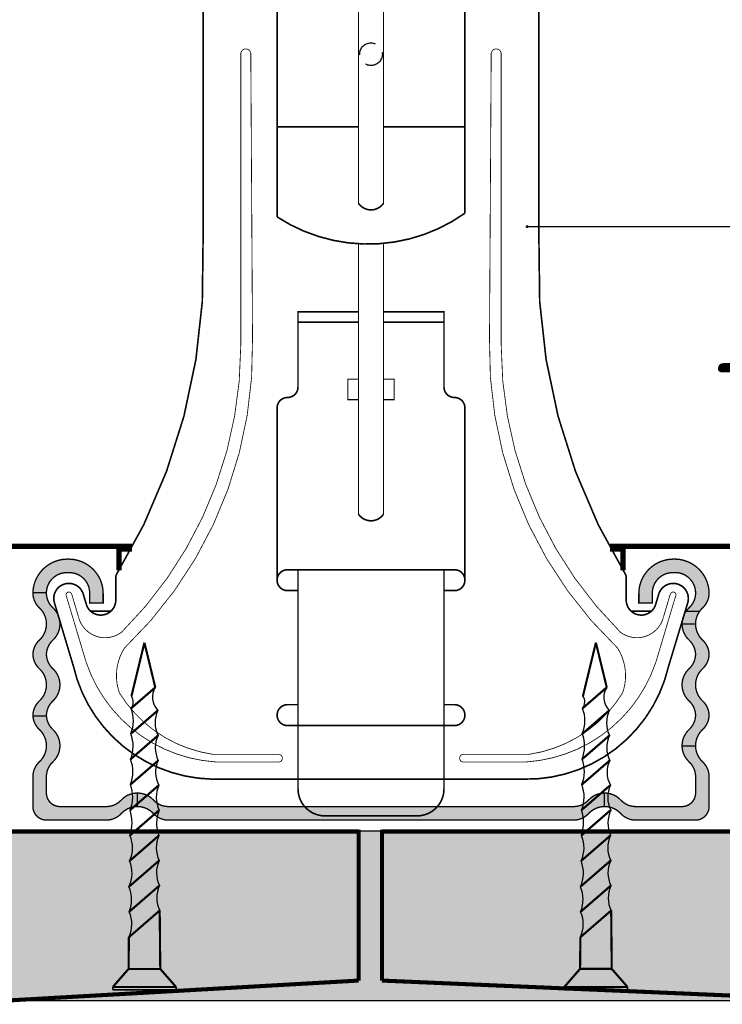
# Model space of a CAD drawing. Header units: millimetres. Extents: x -26894274 to 19789193, y -86687 to 22351.
# Tile 296 of 447: x 139930 to 140123, y -39684 to -39415. Entities that reach past the tile are written whole.
import ezdxf
from ezdxf import colors
from ezdxf.entities.mleader import LeaderData, LeaderLine
from ezdxf.math import Vec2, Vec3

# ---------------------------------------------------------------- set-up
doc = ezdxf.new("R2010")
doc.units = ezdxf.units.MM
doc.linetypes.add('DASHDOT', pattern=[25.4, 12.7, -6.35, 0, -6.35])
doc.linetypes.add('HIDDEN', pattern=[9.524999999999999, 6.35, -3.175])
doc.layers.add('dim_pot', color=183, linetype='Continuous', lineweight=9)
doc.layers.add('nadpisi_v_tablice', color=7, linetype='Continuous', lineweight=9)
doc.layers.add('dim_razv', color=7, linetype='DASHDOT', lineweight=9, true_color=0x285228)
doc.layers.add('pol', color=7, linetype='Continuous', lineweight=15, true_color=0x55666d)
doc.layers.add('TXT', color=7, linetype='Continuous')
doc.styles.add('1', font='arial.ttf')
doc.styles.add('fl_iso paper', font='isocpeur.ttf', dxfattribs={"width": 0.8, "oblique": 10})
doc.styles.add('In tre', font='isocpeur.ttf', dxfattribs={"width": 0.8, "oblique": 10})
doc.styles.add('RomanS', font='isocpeur.ttf', dxfattribs={"width": 0.8, "oblique": 10})
doc.dimstyles.new('M1', dxfattribs={"dimscale": 0.2, "dimtxt": 10, "dimasz": 4, "dimexe": 10, "dimexo": 4, "dimgap": 0.09, "dimtad": 0, "dimdec": 3, "dimrnd": 0.1, "dimdsep": 46, "dimtxsty": '1', "dimsah": 1, "dimcen": 1.5, "dimdle": 1.5, "dimclrt": 256, "dimadec": 0, "dimazin": 0, "dimtfac": 1, "dimtdec": 3, "dimtix": 1, "dimtmove": 0, "dimatfit": 2, "dimfxl": 1, "dimtvp": 1, "dimtolj": 1, "dimarcsym": 0})

# ---------------------------------------------------------------- blocks, each defined once
blk = doc.blocks.new('A$C22A82340')
at = {"const_width": 0.2}
for points in [[(0.1066895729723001, 51.35960487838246), (7.897502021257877, 51.35960487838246)], [(0.1066895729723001, 50.94357114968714), (0.1066895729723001, 51.35960487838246)], [(7.897502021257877, 50.94357114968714), (7.897502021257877, 51.35960487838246)]]:
    blk.add_lwpolyline(points, dxfattribs=at)
at = {"layer": 'TXT', "const_width": 0.264}
for points in [[(0.1066895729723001, 50.94357114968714), (7.897502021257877, 50.94357114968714)], [(2.050311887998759, 48.27578933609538), (0.1066895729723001, 50.94357114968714)], [(7.897502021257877, 50.94357114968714), (5.953879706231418, 48.27578933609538)], [(5.953879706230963, 48.27578933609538), (2.050311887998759, 48.27578933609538)], [(2.050311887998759, 48.27578933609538), (2.119663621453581, 39.64128440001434)], [(5.916244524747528, 43.59009304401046), (5.953879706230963, 48.27578933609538)], [(5.916244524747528, 43.59009304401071), (2.119663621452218, 39.6412844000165)], [(5.886041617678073, 39.82973786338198), (2.149366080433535, 35.94323655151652)], [(5.855838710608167, 36.06938268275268), (2.179068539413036, 32.24518870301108)], [(5.825635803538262, 32.30902750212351), (2.208770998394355, 28.54714085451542)], [(5.79543289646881, 28.54867232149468), (2.238473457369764, 24.84909300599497)], [(5.765229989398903, 24.7883171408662), (2.268175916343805, 21.15104515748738)], [(5.735027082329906, 21.02796196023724), (2.297878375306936, 17.45299730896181)], [(5.704824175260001, 17.26760677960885), (2.32758083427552, 13.75494946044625)], [(5.674621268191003, 13.50725159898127), (2.357283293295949, 10.05690161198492)], [(5.644418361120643, 9.74689641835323), (2.664702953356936, 6.64770631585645)], [(5.597321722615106, 7.922190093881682), (4.002095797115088, 0.0261381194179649)], [(2.664702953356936, 6.647706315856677), (4.002095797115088, 0.0358515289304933)]]:
    blk.add_lwpolyline(points, dxfattribs=at)
for points in [[(5.916244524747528, 43.59009304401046, 0.1861480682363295), (5.886041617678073, 39.82973786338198, 0.2815992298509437)], [(2.149366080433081, 35.94323655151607, 0.1892808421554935), (2.119663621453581, 39.64128440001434, 0.2864189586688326)], [(5.886041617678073, 39.82973786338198, 0.1729921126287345), (5.915744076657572, 36.13169001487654, 0.2815992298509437)], [(2.179068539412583, 32.24518870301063, 0.1892808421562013), (2.149366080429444, 35.94323655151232, 0.2864189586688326)], [(5.915744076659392, 36.13169001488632, 0.1772936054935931), (5.825635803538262, 32.30902750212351, 0.2815992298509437)], [(2.2087709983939, 28.54714085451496, 0.1892808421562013), (2.179068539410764, 32.24518870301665, 0.2864189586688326)], [(5.825635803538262, 32.30902750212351, 0.1868823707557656), (5.79543289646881, 28.54867232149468, 0.2815992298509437)], [(2.17856809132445, 24.78678567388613, 0.1703549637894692), (2.208770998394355, 28.54714085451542, 0.2864189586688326)], [(5.79543289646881, 28.54867232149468, 0.1343156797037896), (5.765229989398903, 24.7883171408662, 0.2815992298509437)], [(2.208270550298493, 21.08873782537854, 0.1895718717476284), (2.17856809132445, 24.78678567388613, 0.2864189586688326)], [(5.765229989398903, 24.7883171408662, 0.1603420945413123), (5.735027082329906, 21.02796196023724, 0.2815992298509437)], [(2.297878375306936, 17.45299730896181, 0.209667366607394), (2.208270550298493, 21.08873782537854, 0.2864189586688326)], [(5.735027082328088, 21.02796196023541, 0.1603420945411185), (5.704824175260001, 17.26760677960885, 0.2815992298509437)], [(2.32758083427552, 13.75494946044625, 0.1898611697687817), (2.297878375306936, 17.45299730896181, 0.2864189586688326)], [(5.704824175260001, 17.26760677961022, 0.1603420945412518), (5.674621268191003, 13.50725159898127, 0.2815992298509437)], [(2.357283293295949, 10.05690161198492, 0.1898611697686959), (2.327580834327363, 13.75494946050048, 0.2864189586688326)], [(5.674621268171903, 13.50725159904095, 0.1603420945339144), (5.644418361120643, 9.74689641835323, 0.2815992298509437)], [(2.664702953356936, 6.647706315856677, 0.2937903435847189), (2.357283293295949, 10.05690161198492, 0.2864189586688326)], [(5.644418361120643, 9.74689641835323, 0.2720317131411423), (5.597321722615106, 7.922190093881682, 0.2720317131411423)]]:
    blk.add_lwpolyline(points, format="xyb", dxfattribs=at)
blk = doc.blocks.new('A$C34BC7E63')
at = {"extrusion": (0, 0, -1), "xscale": 0.6, "yscale": 0.5, "zscale": -0.5, "rotation": 270}
blk.add_blockref('A$C22A82340', (-25.72980238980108, 4.802514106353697), dxfattribs=at)

msp = doc.modelspace()

# ---------------------------------------------------------------- hatches: boundary and pattern name
at = {"ltscale": 10}
for points in [[(139933.8630873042, -39630.27971504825, 0.4142135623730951), (139937.5713741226, -39633.98800186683), (139954.005413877, -39633.98800186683, 0.208712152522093), (139958.0838550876, -39632.20802419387, -0.436435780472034), (139966.9204777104, -39632.20802419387, 0.2087121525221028), (139970.998918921, -39633.98800186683), (140082.1415966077, -39633.98800186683, 0.2087121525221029), (140086.2200378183, -39632.20802419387, -0.4364357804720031), (140095.0566604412, -39632.20802419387, 0.2087121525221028), (140099.1351016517, -39633.98800186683), (140115.569141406, -39633.98800186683, 0.4142135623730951), (140119.2774282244, -39630.27971504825), (140119.2774282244, -39622.08917688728, 0.2087121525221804), (140117.4974505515, -39618.01073567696, -0.4364357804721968), (140117.4974505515, -39609.17411305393, 0.2015403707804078), (140119.2753206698, -39605.24877902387, 0.201540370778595), (140117.4974505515, -39601.32344499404, -0.4364357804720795), (140117.4974505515, -39592.48682237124, 0.2015403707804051), (140119.2753206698, -39588.56148834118, 0.2015403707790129), (140117.4974505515, -39584.63615431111, -0.2087121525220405), (140115.569141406, -39580.21784299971), (140111.8608545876, -39580.21784299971, 0.2087121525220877), (140113.7891637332, -39584.63615431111, -0.2015403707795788), (140115.5670338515, -39588.56148834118, 0.006882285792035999), (140115.569141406, -39588.40838116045), (140115.569141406, -39588.7145955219, 0.0068822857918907), (140115.5670338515, -39588.56148834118, -0.2015403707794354), (140113.7891637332, -39592.48682237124, 0.4364357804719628), (140113.7891637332, -39601.32344499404, -0.2015403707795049), (140115.5670338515, -39605.24877902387, 0.006882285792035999), (140115.569141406, -39605.09567184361), (140115.569141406, -39605.40188620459, 0.0068822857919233), (140115.5670338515, -39605.24877902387, -0.2015403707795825), (140113.7891637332, -39609.17411305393, 0.4364357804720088), (140113.7891637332, -39618.01073567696, -0.2087121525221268), (140115.569141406, -39622.08917688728), (140115.569141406, -39626.5714282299, -0.4142135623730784), (140111.8608545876, -39630.27971504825), (140099.1351016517, -39630.27971504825, -0.2087121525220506), (140095.0566604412, -39628.49973737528, 0.4364357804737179), (140086.2200378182, -39628.49973737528, -0.2087121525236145), (140082.1415966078, -39630.27971504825), (139970.998918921, -39630.27971504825, -0.2087121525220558), (139966.9204777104, -39628.49973737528, 0.4364357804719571), (139958.0838550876, -39628.49973737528, -0.2087121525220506), (139954.005413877, -39630.27971504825), (139941.279660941, -39630.27971504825, -0.4142135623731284), (139937.5713741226, -39626.5714282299), (139937.5713741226, -39622.08917688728, -0.2087121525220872), (139939.3513517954, -39618.01073567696, 0.436435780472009), (139939.3513517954, -39609.17411305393, -0.2015403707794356), (139937.5734816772, -39605.24877902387, 0.0068822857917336), (139937.5713741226, -39605.40188620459), (139937.5713741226, -39605.09567184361, 0.006882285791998), (139937.5734816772, -39605.24877902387, -0.2015403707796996), (139939.3513517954, -39601.32344499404, 0.4364357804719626), (139939.3513517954, -39592.48682237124, -0.2015403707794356), (139937.5734816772, -39588.56148834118, 0.006882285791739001), (139937.5713741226, -39588.7145955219), (139937.5713741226, -39588.40838116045, 0.0068822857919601), (139937.5734816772, -39588.56148834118, -0.2015403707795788), (139939.3513517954, -39584.63615431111, 0.4364357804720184), (139939.3513517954, -39575.79953168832, -0.2087121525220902), (139937.5713741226, -39571.72109047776), (139937.5713741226, -39571.71492947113, -0.4142135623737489), (139943.1338043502, -39566.15249924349), (139943.8620043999, -39566.15249924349, -0.4142135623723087), (139949.4244346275, -39571.71492947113), (139949.4244346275, -39574.50192922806), (139953.132721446, -39574.50192922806), (139953.132721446, -39571.90034381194, 0.4142135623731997), (139943.6765900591, -39562.4442124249), (139943.3192186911, -39562.4442124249, 0.4110747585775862), (139933.8636314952, -39571.79889634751, 0.2050654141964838), (139935.643064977, -39575.79953168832, -0.4364357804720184), (139935.643064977, -39584.63615431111, 0.2015403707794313), (139933.8651948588, -39588.56148834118, 0.2015403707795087), (139935.643064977, -39592.48682237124, -0.4364357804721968), (139935.643064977, -39601.32344499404, 0.2015403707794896), (139933.8651948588, -39605.24877902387, 0.2015403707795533), (139935.643064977, -39609.17411305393, -0.4364357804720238), (139935.643064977, -39618.01073567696, 0.2087121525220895), (139933.8630873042, -39622.08917688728)], [(139933.8647864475, -39571.72109047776), (139937.5713741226, -39571.72109047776), (139937.5713741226, -39571.71492947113, -0.4142135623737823), (139943.1338043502, -39566.15249924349), (139943.8620043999, -39566.15249924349, -0.4142135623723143), (139949.4244346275, -39571.71492947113), (139949.4244346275, -39574.50192922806), (139953.132721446, -39574.50192922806), (139953.132721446, -39571.90034381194, 0.4142135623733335), (139943.6765900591, -39562.4442124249), (139943.3192186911, -39562.4442124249, 0.4086718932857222)], [(140110.1570093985, -39562.4442124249), (140109.4639254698, -39562.4442124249, 0.4142135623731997), (140100.0077940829, -39571.90034381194), (140100.0077940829, -39574.50192922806), (140103.7160809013, -39574.50192922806), (140103.7160809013, -39571.71492947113, -0.4142135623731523), (140109.2785111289, -39566.15249924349, -0.4476900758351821), (140115.5691414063, -39571.71492947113), (140115.569141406, -39571.72109072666, -0.2087121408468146), (140113.7891637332, -39575.79953168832, 0.050141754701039), (140112.9916579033, -39576.70363630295), (140116.6999447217, -39576.70363630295, -0.0501417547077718), (140117.4974505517, -39575.79953168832, 0.2049773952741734), (140119.2768574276, -39571.80077555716, 0.4003381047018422)], [(140116.6999447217, -39576.70363630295), (140112.9916579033, -39576.70363630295, 0.1569281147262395), (140111.8608545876, -39580.21784299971), (140115.569141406, -39580.21784299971, -0.1569281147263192)]]:
    msp.add_hatch(color=256, dxfattribs=at).paths.add_polyline_path(points)
h = msp.add_hatch(color=256, dxfattribs=at)
edge = h.paths.add_edge_path()
edge.add_ellipse((139943.1338043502, -39588.40838116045), major_axis=(3.933232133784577, 3.933232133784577), ratio=0.9999999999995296, start_angle=134.9999999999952, end_angle=136.5772788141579, ccw=False)
edge.add_line((139937.5713741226, -39588.40838116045), (139937.5713741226, -39588.71459552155))
edge.add_ellipse((139943.1338043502, -39588.7145955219), major_axis=(3.933232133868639, 3.933232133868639), ratio=0.9999999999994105, start_angle=133.4227211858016, end_angle=135.0000000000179, ccw=False)
edge.add_ellipse((139943.1338043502, -39588.40838116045), major_axis=(3.933232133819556, 3.933232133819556), ratio=0.9999999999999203, start_angle=136.5772788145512, end_angle=182.156356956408)
edge.add_ellipse((139935.2536948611, -39596.90513368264), major_axis=(-4.261001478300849, 4.261001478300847), ratio=0.9999999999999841, start_angle=177.843643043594, end_angle=272.15635695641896, ccw=False)
edge.add_ellipse((139943.1338043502, -39605.40188620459), major_axis=(-3.933232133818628, 3.933232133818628), ratio=0.9999999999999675, start_angle=-2.156356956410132, end_angle=43.42272118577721)
edge.add_ellipse((139943.1338043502, -39605.09567184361), major_axis=(-3.933232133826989, 3.933232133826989), ratio=0.9999999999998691, start_angle=44.999999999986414, end_angle=46.57727881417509, ccw=False)
edge.add_line((139937.5713741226, -39605.09567184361), (139937.5713741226, -39605.40188620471))
edge.add_line((139937.5713741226, -39605.40188620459), (139933.8715223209, -39605.40188620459))
edge.add_ellipse((139939.4255175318, -39605.09567184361), major_axis=(-3.933232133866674, 3.933232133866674), ratio=0.9999999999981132, start_angle=46.5772788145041, end_angle=48.15575452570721, ccw=False)
edge.add_ellipse((139939.4255175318, -39605.40188620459), major_axis=(3.933232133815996, 3.933232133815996), ratio=0.9999999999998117, start_angle=87.84364304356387, end_angle=133.4227211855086, ccw=False)
edge.add_ellipse((139931.5454080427, -39596.90513368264), major_axis=(4.261001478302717, 4.261001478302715), ratio=0.9999999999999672, start_angle=267.8436430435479, end_angle=362.1563569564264)
edge.add_ellipse((139939.4255175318, -39588.40838116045), major_axis=(-3.933232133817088, 3.933232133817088), ratio=0.9999999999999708, start_angle=46.57727881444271, end_angle=92.1563569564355, ccw=False)
edge.add_ellipse((139939.4255175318, -39588.7145955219), major_axis=(3.933232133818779, 3.933232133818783), ratio=0.9999999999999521, start_angle=87.8436430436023, end_angle=133.4227211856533, ccw=False)
edge.add_ellipse((139931.5454080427, -39580.21784299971), major_axis=(-4.261001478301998, 4.261001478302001), ratio=0.9999999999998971, start_angle=177.8436430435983, end_angle=272.1563569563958)
edge.add_ellipse((139939.4255175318, -39571.72109047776), major_axis=(3.933232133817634, 3.933232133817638), ratio=0.9999999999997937, start_angle=135.0000000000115, end_angle=182.156356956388, ccw=False)
edge.add_line((139933.8630873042, -39571.72109047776), (139937.5713741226, -39571.72109047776))
edge.add_ellipse((139943.1338043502, -39571.72109047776), major_axis=(3.933232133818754, 3.933232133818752), ratio=0.9999999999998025, start_angle=135.0000000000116, end_angle=182.1563569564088)
edge.add_ellipse((139935.2536948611, -39580.21784299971), major_axis=(4.26100147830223, 4.26100147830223), ratio=0.9999999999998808, start_angle=267.84364304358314, end_angle=362.15635695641, ccw=False)
edge.add_ellipse((139943.1338043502, -39588.7145955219), major_axis=(-3.933232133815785, 3.933232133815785), ratio=0.999999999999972, start_angle=-2.156356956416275, end_angle=43.42272118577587)
h = msp.add_hatch(color=256, dxfattribs=at)
edge = h.paths.add_edge_path()
edge.add_ellipse((140113.7149979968, -39605.09567184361), major_axis=(-3.933232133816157, 3.933232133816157), ratio=0.9999999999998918, start_angle=177.8436430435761, end_angle=223.4227211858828, ccw=False)
edge.add_ellipse((140121.5951074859, -39613.59242436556), major_axis=(4.261001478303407, 4.261001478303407), ratio=0.9999999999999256, start_angle=87.84364304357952, end_angle=134.9999999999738)
edge.add_line((140115.569141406, -39613.59242436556), (140111.8608545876, -39613.59242436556))
edge.add_ellipse((140117.8868206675, -39613.59242436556), major_axis=(-4.26100147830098, 4.26100147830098), ratio=0.9999999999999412, start_angle=-2.1563569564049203, end_angle=45.00000000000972, ccw=False)
edge.add_ellipse((140110.0067111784, -39605.09567184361), major_axis=(3.93323213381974, 3.93323213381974), ratio=0.9999999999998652, start_angle=267.8436430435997, end_angle=313.422721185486)
edge.add_ellipse((140110.0067111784, -39605.40188620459), major_axis=(-3.933232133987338, 3.933232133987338), ratio=0.9999999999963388, start_angle=225.0000000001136, end_angle=226.5772788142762, ccw=False)
edge.add_line((140115.569141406, -39605.40188620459), (140115.569141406, -39605.09567184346))
edge.add_ellipse((140110.0067111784, -39605.09567184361), major_axis=(-3.93323213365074, 3.93323213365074), ratio=0.9999999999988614, start_angle=223.4227211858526, end_angle=225.0000000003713, ccw=False)
edge.add_ellipse((140110.0067111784, -39605.40188620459), major_axis=(-3.933232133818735, 3.933232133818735), ratio=0.9999999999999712, start_angle=226.5772788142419, end_angle=272.15635695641)
edge.add_ellipse((140117.8868206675, -39596.90513368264), major_axis=(-4.261001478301, 4.261001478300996), ratio=0.9999999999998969, start_angle=-2.1563569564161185, end_angle=92.15635695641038, ccw=False)
edge.add_ellipse((140110.0067111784, -39588.40838116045), major_axis=(3.933232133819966, 3.933232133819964), ratio=0.9999999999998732, start_angle=267.8436430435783, end_angle=313.4227211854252)
edge.add_ellipse((140110.0067111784, -39588.7145955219), major_axis=(-3.933232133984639, 3.933232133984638), ratio=0.9999999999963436, start_angle=225.0000000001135, end_angle=226.5772788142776, ccw=False)
edge.add_line((140115.569141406, -39588.7145955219), (140115.569141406, -39588.40838116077))
edge.add_ellipse((140110.0067111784, -39588.40838116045), major_axis=(-3.933232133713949, 3.933232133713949), ratio=0.9999999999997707, start_angle=223.4227211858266, end_angle=225.0000000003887, ccw=False)
edge.add_ellipse((140110.0067111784, -39588.7145955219), major_axis=(3.933232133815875, 3.933232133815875), ratio=0.9999999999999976, start_angle=316.5772788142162, end_angle=362.1563569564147)
edge.add_ellipse((140117.8868206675, -39580.21784299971), major_axis=(4.261001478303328, 4.261001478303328), ratio=0.9999999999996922, start_angle=134.9999999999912, end_angle=182.1563569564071, ccw=False)
edge.add_line((140111.8608545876, -39580.21784299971), (140115.569141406, -39580.21784299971))
edge.add_ellipse((140121.5951074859, -39580.21784299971), major_axis=(-4.261001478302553, 4.261001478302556), ratio=0.999999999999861, start_angle=45.00000000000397, end_angle=92.15635695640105)
edge.add_ellipse((140113.7149979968, -39588.7145955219), major_axis=(3.933232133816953, 3.933232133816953), ratio=0.9999999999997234, start_angle=316.57727881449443, end_angle=362.1563569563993, ccw=False)
edge.add_ellipse((140113.7149979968, -39588.40838116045), major_axis=(-3.933232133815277, 3.933232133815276), ratio=0.9999999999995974, start_angle=177.8436430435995, end_angle=223.4227211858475, ccw=False)
edge.add_ellipse((140121.5951074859, -39596.90513368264), major_axis=(4.261001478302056, 4.261001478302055), ratio=0.9999999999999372, start_angle=87.84364304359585, end_angle=182.156356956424)
edge.add_ellipse((140113.7149979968, -39605.40188620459), major_axis=(-3.933232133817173, 3.933232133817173), ratio=0.9999999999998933, start_angle=226.5772788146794, end_angle=272.1563569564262, ccw=False)
h = msp.add_hatch(color=256, dxfattribs=at)
edge = h.paths.add_edge_path()
edge.add_line((139954.005413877, -39633.98800186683), (139937.5713741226, -39633.98800186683))
edge.add_ellipse((139937.5713741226, -39630.27971504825), major_axis=(-2.622154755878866, 2.622154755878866), ratio=0.9999999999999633, start_angle=45.000000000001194, end_angle=134.9999999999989, ccw=False)
edge.add_line((139933.8630873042, -39630.27971504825), (139933.8630873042, -39622.0891768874))
edge.add_ellipse((139939.4255175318, -39622.08917688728), major_axis=(3.933232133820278, 3.933232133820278), ratio=0.999999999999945, start_angle=87.84364304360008, end_angle=134.9999999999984, ccw=False)
edge.add_ellipse((139931.5454080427, -39613.59242436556), major_axis=(-4.261001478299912, 4.261001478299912), ratio=0.9999999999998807, start_angle=177.8436430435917, end_angle=272.1563569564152)
edge.add_ellipse((139939.4255175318, -39605.09567184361), major_axis=(-3.933232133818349, 3.933232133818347), ratio=0.9999999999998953, start_angle=48.15575452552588, end_angle=92.15635695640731, ccw=False)
edge.add_line((139933.871522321, -39605.40188620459), (139937.5798091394, -39605.40188620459))
edge.add_ellipse((139943.1338043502, -39605.09567184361), major_axis=(-3.933232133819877, 3.933232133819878), ratio=0.9999999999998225, start_angle=48.15575452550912, end_angle=92.15635695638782)
edge.add_ellipse((139935.2536948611, -39613.59242436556), major_axis=(4.261001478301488, 4.261001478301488), ratio=0.9999999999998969, start_angle=267.843643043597, end_angle=362.1563569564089, ccw=False)
edge.add_ellipse((139943.1338043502, -39622.08917688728), major_axis=(3.933232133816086, 3.933232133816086), ratio=0.9999999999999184, start_angle=87.84364304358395, end_angle=134.9999999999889)
edge.add_line((139937.5713741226, -39622.08917688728), (139937.5713741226, -39626.57142822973))
edge.add_ellipse((139941.279660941, -39626.5714282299), major_axis=(-2.622154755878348, 2.622154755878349), ratio=0.9999999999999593, start_angle=44.99999999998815, end_angle=134.9999999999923)
edge.add_line((139941.279660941, -39630.27971504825), (139954.0054138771, -39630.27971504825))
edge.add_ellipse((139954.005413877, -39624.71728482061), major_axis=(-3.93323213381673, 3.93323213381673), ratio=0.9999999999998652, start_angle=135.0000000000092, end_angle=182.1563569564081)
edge.add_ellipse((139962.502166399, -39632.59739430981), major_axis=(4.261001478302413, 4.261001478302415), ratio=0.9999999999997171, start_angle=44.99999999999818, end_angle=92.15635695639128, ccw=False)
edge.add_line((139962.502166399, -39626.5714282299), (139962.502166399, -39630.27971504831))
edge.add_ellipse((139962.502166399, -39636.30568112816), major_axis=(-4.261001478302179, 4.261001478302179), ratio=0.9999999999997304, start_angle=-45.00000000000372, end_angle=2.156356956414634)
edge.add_ellipse((139954.005413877, -39628.42557163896), major_axis=(3.933232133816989, 3.933232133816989), ratio=0.9999999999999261, start_angle=225.0000000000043, end_angle=272.1563569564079, ccw=False)
h = msp.add_hatch(color=256, dxfattribs=at)
edge = h.paths.add_edge_path()
edge.add_line((140115.569141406, -39633.98800186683), (140099.1351016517, -39633.98800186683))
edge.add_ellipse((140099.1351016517, -39628.42557163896), major_axis=(-3.933232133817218, 3.933232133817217), ratio=0.9999999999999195, start_angle=87.8436430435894, end_angle=134.9999999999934, ccw=False)
edge.add_ellipse((140090.6383491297, -39636.30568112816), major_axis=(4.261001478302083, 4.26100147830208), ratio=0.9999999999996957, start_angle=357.8436430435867, end_angle=405.0000000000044)
edge.add_line((140090.6383491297, -39630.27971504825), (140090.6383491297, -39626.57142822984))
edge.add_ellipse((140090.6383491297, -39632.59739430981), major_axis=(4.261001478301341, 4.261001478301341), ratio=0.9999999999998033, start_angle=357.8436430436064, end_angle=405.00000000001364, ccw=False)
edge.add_ellipse((140099.1351016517, -39624.71728482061), major_axis=(-3.933232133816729, 3.933232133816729), ratio=0.9999999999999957, start_angle=87.84364304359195, end_angle=134.9999999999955)
edge.add_line((140099.1351016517, -39630.27971504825), (140111.8608545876, -39630.27971504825))
edge.add_ellipse((140111.8608545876, -39626.5714282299), major_axis=(2.622154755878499, 2.622154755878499), ratio=0.9999999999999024, start_angle=225.0000000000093, end_angle=315.0000000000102)
edge.add_line((140115.569141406, -39626.5714282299), (140115.569141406, -39622.08917688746))
edge.add_ellipse((140110.0067111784, -39622.08917688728), major_axis=(-3.933232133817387, 3.933232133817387), ratio=0.999999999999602, start_angle=225.0000000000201, end_angle=272.1563569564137)
edge.add_ellipse((140117.8868206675, -39613.59242436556), major_axis=(4.26100147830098, 4.26100147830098), ratio=0.9999999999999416, start_angle=134.9999999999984, end_angle=182.1563569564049, ccw=False)
edge.add_line((140111.8608545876, -39613.59242436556), (140115.569141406, -39613.59242436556))
edge.add_ellipse((140121.5951074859, -39613.59242436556), major_axis=(-4.261001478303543, 4.261001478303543), ratio=0.9999999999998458, start_angle=44.99999999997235, end_angle=92.15635695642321)
edge.add_ellipse((140113.7149979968, -39622.08917688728), major_axis=(-3.933232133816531, 3.93323213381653), ratio=0.9999999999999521, start_angle=225.0000000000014, end_angle=272.15635695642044, ccw=False)
edge.add_line((140119.2774282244, -39622.08917688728), (140119.2774282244, -39630.27971504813))
edge.add_ellipse((140115.569141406, -39630.27971504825), major_axis=(2.62215475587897, 2.622154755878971), ratio=0.9999999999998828, start_angle=225.0000000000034, end_angle=314.99999999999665, ccw=False)
h = msp.add_hatch(color=256, dxfattribs=at)
edge = h.paths.add_edge_path()
edge.add_ellipse((140082.1415966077, -39628.42557163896), major_axis=(3.933232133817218, 3.933232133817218), ratio=0.9999999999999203, start_angle=225.0000000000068, end_angle=272.15635695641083, ccw=False)
edge.add_line((140082.1415966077, -39633.98800186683), (139970.9989189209, -39633.98800186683))
edge.add_ellipse((139970.998918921, -39628.42557163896), major_axis=(-3.933232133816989, 3.933232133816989), ratio=0.9999999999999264, start_angle=87.8436430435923, end_angle=134.9999999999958, ccw=False)
edge.add_ellipse((139962.502166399, -39636.30568112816), major_axis=(4.261001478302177, 4.261001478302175), ratio=0.9999999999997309, start_angle=357.8436430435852, end_angle=405.0000000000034)
edge.add_line((139962.502166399, -39630.27971504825), (139962.502166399, -39626.57142822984))
edge.add_ellipse((139962.502166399, -39632.59739430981), major_axis=(-4.261001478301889, 4.261001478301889), ratio=0.9999999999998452, start_angle=267.8436430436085, end_angle=314.99999999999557, ccw=False)
edge.add_ellipse((139970.998918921, -39624.71728482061), major_axis=(-3.933232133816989, 3.933232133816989), ratio=0.9999999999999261, start_angle=87.84364304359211, end_angle=134.9999999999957)
edge.add_line((139970.998918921, -39630.27971504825), (140082.1415966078, -39630.27971504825))
edge.add_ellipse((140082.1415966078, -39624.71728482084), major_axis=(3.933232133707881, 3.933232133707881), ratio=0.9999999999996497, start_angle=225.0000000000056, end_angle=272.1563569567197)
edge.add_ellipse((140090.6383491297, -39632.59739430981), major_axis=(-4.261001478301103, 4.261001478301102), ratio=0.9999999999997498, start_angle=-45.00000000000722, end_angle=2.156356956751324, ccw=False)
edge.add_line((140090.6383491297, -39626.5714282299), (140090.6383491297, -39630.27971504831))
edge.add_ellipse((140090.6383491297, -39636.30568112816), major_axis=(-4.261001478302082, 4.261001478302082), ratio=0.9999999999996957, start_angle=-45.00000000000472, end_angle=2.156356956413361)
h = msp.add_hatch()
h.set_pattern_fill('SWAMP', color=256, scale=3.708286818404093, angle=-1.27e-14, style=0)
h.set_pattern_definition([(0, (145228.833128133, -49630.70590124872), (1.854143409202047, 3.211470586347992), [0.463535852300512, -3.244750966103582]), (90, (145229.0648960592, -49630.70590124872), (-1.854143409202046, 3.211470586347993), [0.231767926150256, -6.191173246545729]), (90, (145229.1228380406, -49630.70590124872), (-1.854143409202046, 3.211470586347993), [0.185414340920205, -6.237526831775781]), (90, (145229.0069540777, -49630.70590124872), (-1.854143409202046, 3.211470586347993), [0.185414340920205, -6.237526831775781]), (59.99999999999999, (145229.1807800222, -49630.70590124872), (-1.854143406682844, 3.211470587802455), [0.148331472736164, -3.55995534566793]), (119.9999999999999, (145228.9490120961, -49630.70590124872), (-3.708286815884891, 1.454463e-09), [0.1483314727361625, -3.559955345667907])])
h.paths.add_polyline_path([(140029.5557133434, -39636.96644451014), (140023.19948392, -39636.97590884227), (140023.19948392, -39677.98508552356), (139926.5860804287, -39683.47335001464), (140157.285592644, -39683.47335001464), (140029.5557133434, -39677.98508552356)])

# ---------------------------------------------------------------- linework, layer by layer
for p, q in [((139937.5713741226, -39571.72109047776), (139933.8630873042, -39571.72109047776)), ((140112.9916579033, -39576.70363630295), (140116.6999447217, -39576.70363630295)), ((140111.8608545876, -39580.21784299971), (140115.569141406, -39580.21784299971)), ((139933.8630873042, -39605.40188620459), (139937.5713741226, -39605.40188620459)), ((140111.8608545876, -39613.59242436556), (140115.569141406, -39613.59242436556)), ((139962.502166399, -39630.27971504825), (139962.502166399, -39626.5714282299)), ((140090.6383491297, -39630.27971504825), (140090.6383491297, -39626.5714282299)), ((139776.3731720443, -39683.47335001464), (140157.285592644, -39683.47335001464))]:
    msp.add_line(p, q, dxfattribs=at)
for points, const_width in [([(140052.3202109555, -39467.60639750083), (140052.3202109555, -39296.84301815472, 0.2893822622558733), (140000.8203045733, -39296.84301815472), (140000.8203045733, -39468.61768896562, 0.3084552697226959)], 0.4449944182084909), ([(139942.930790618, -39572.22161181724), (139948.4551970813, -39590.67161523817, 0.3042865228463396), (139983.8942200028, -39618.03887210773), (140001.5312907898, -39618.03887210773, 0.9574442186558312), (140000.9219714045, -39615.96803444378), (139983.2849006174, -39615.96803444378, -0.2224982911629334), (139957.5904287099, -39599.13451549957, -0.2307661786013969), (139958.9583611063, -39586.83441117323, 0.2109164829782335), (139994.0828591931, -39502.15618567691), (139993.6099276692, -39423.77916991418, 0.8868872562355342), (139990.8642412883, -39423.77916991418), (139990.8642412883, -39503.94675219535, -0.1997021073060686), (139958.2013449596, -39582.46437530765, -0.5469895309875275), (139946.321725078, -39578.09422831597), (139944.5369360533, -39572.13352216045, 0.8854284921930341)], 0.222497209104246), ([(140110.2097249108, -39572.22161181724), (140104.6853184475, -39590.67161523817, -0.3042865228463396), (140069.2462955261, -39618.03887210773), (140051.6092247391, -39618.03887210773, -0.9574442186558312), (140052.2185441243, -39615.96803444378), (140069.8556149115, -39615.96803444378, 0.2224982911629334), (140095.5500868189, -39599.13451549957, 0.2307661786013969), (140094.1821544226, -39586.83441117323, -0.2109164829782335), (140059.0576563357, -39502.15618567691), (140059.5305878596, -39423.77916991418, -0.8868872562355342), (140062.2762742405, -39423.77916991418), (140062.2762742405, -39503.94675219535, 0.1997021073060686), (140094.9391705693, -39582.46437530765, 0.5469895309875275), (140106.8187904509, -39578.09422831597), (140108.6035794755, -39572.13352216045, -0.8854284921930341)], 0.222497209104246)]:
    msp.add_lwpolyline(points, format="xyb", close=True, dxfattribs=dict(at, const_width=const_width))
for points, const_width in [([(140023.1285893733, -39300.58030507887), (140023.1285893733, -39464.88040204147)], 0.296662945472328), ([(140030.0119261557, -39464.88040204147), (140030.0119261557, -39300.58030507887)], 0.296662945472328), ([(140000.8203045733, -39443.93486294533), (140023.1285893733, -39443.93486294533)], 0.4449944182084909), ([(140030.0119261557, -39443.93486294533), (140052.3202109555, -39443.93486294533)], 0.4449944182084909), ([(140023.1285893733, -39475.98377028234), (140023.1285893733, -39550.11627561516)], 0.296662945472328), ([(140030.0119261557, -39550.11627561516), (140030.0119261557, -39475.87177888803)], 0.296662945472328), ([(140006.5545411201, -39497.50710035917), (140023.1285893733, -39497.50710035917)], 0.4449944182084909), ([(140030.0119261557, -39497.50710035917), (140046.5859744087, -39497.50710035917)], 0.4449944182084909), ([(140023.1285893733, -39518.7515209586), (140020.2144478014, -39518.7515209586), (140020.2144478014, -39513.10882123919), (140023.1285893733, -39513.10882123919)], 0.355995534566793), ([(140030.0119261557, -39518.7515209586), (140032.9260677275, -39518.7515209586), (140032.9260677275, -39513.10882123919), (140030.0119261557, -39513.10882123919)], 0.355995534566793), ([(139957.4816210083, -39558.91625177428), (139794.7995809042, -39558.91625177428)], 1.483314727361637), ([(139926.5860804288, -39559.29555881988), (139957.4816210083, -39559.29555881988)], 0.370828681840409), ([(139961.0350068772, -39559.29555881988), (139957.4816210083, -39559.29555881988)], 2.224972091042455), ([(139957.4816210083, -39558.91625177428), (139957.4816210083, -39565.5354381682)], 1.483314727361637), ([(140095.6588945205, -39559.29555881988), (140092.1055086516, -39559.29555881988)], 2.224972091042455), ([(140095.6588945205, -39558.91625177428), (140095.6588945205, -39565.5354381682)], 1.483314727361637), ([(140095.6588945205, -39558.91625177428), (140258.3409346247, -39558.91625177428)], 1.483314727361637), ([(139955.2489366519, -39576.70363630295), (139949.6778774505, -39576.70363630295)], 0.4449944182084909), ([(140103.4626380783, -39576.70363630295), (140097.891578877, -39576.70363630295)], 0.4449944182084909), ([(140023.19948392, -39637.11976478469), (139776.3731720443, -39637.11976478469)], 1.112486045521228), ([(140023.19948392, -39677.98508552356), (140023.19948392, -39636.59835001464)], 1.112486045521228), ([(140029.5557133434, -39677.98508552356), (140029.5557133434, -39636.59835001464)], 1.112486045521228), ([(140029.5557133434, -39637.11976478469), (140276.7673434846, -39637.11976478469)], 1.112486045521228), ([(139926.5860804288, -39683.47335001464), (140023.19948392, -39677.98508552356)], 1.112486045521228), ([(140157.285592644, -39683.47335001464), (140029.5557133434, -39677.98508552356)], 1.112486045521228)]:
    msp.add_lwpolyline(points, dxfattribs=dict(at, const_width=const_width))
for points, const_width in [([(140030.0119261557, -39321.525844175), (140052.3202109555, -39321.525844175, -0.1946492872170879), (140072.6266337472, -39365.65674223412), (140072.6266337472, -39475.93873609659, 0.1477482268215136), (140096.5486506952, -39567.0031122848), (140096.5486506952, -39573.65650839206, 0.8797716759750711), (140104.6715568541, -39574.69984238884), (140105.4477110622, -39572.10770006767, -1.011776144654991), (140113.3992939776, -39574.47575052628), (140108.147586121, -39591.8715960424, -0.3557876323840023), (140068.2629282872, -39622.76349896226), (139982.9108527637, -39622.76349896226, -0.3419757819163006), (139944.9929294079, -39591.8715960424), (139939.7412215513, -39574.33233122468, -0.9999998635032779), (139947.6928044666, -39572.10770006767), (139948.4689586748, -39574.69984238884, 0.8797716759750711), (139956.5918648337, -39573.65650839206), (139956.5918648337, -39567.0031122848, 0.1477482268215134), (139980.5138817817, -39475.93873609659), (139980.5138817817, -39365.65674223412, -0.1946492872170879), (140000.8203045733, -39321.525844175), (140023.1285893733, -39321.525844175)], 0.4449944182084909), ([(140030.0119261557, -39464.88040204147, -0.5263662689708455), (140023.1285893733, -39464.88040204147, -0.5263662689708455)], 0.4449944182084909), ([(140023.1285893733, -39494.64155635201), (140006.5545411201, -39494.64155635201), (140006.5545411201, -39515.25760271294, -0.4142135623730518), (140003.6874228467, -39518.12472098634, 0.4142135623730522), (140000.8203045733, -39520.99183925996), (140000.8203045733, -39568.21495363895)], 0.4449944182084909), ([(140052.3202109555, -39568.21495363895), (140052.3202109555, -39520.99183925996, 0.4142135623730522), (140049.4530926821, -39518.12472098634, -0.4142135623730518), (140046.5859744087, -39515.25760271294), (140046.5859744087, -39494.64155635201), (140030.0119261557, -39494.64155635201)], 0.4449944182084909), ([(140030.0119261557, -39550.11627561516, -0.5263662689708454), (140023.1285893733, -39550.11627561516)], 0.4449944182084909), ([(140119.2774282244, -39588.7145955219), (140119.2774282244, -39588.40838116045), (140119.2774282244, -39588.7145955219, 0.2087121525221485), (140117.4974505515, -39584.63615431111, -0.4364357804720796), (140117.4974505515, -39575.79953168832, 0.2087121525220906), (140119.2774282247, -39571.72109047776), (140119.2774282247, -39571.90034381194, 0.4248387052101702), (140109.4639254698, -39562.4442124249), (140109.4639254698, -39562.4442124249, 0.4142135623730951), (140100.0077940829, -39571.90034381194), (140100.0077940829, -39574.50192922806), (140103.7160809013, -39574.50192922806), (140103.7160809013, -39571.71492947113, -0.4142135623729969), (140109.2785111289, -39566.15249924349), (140109.2785111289, -39566.15249924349, -0.4476900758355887), (140115.5691414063, -39571.71492947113), (140115.569141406, -39571.72109047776, -0.2087121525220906), (140113.7891637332, -39575.79953168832, 0.4364357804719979), (140113.7891637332, -39584.63615431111, -0.2087121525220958), (140115.569141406, -39588.7145955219), (140115.569141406, -39588.40838116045, -0.2087121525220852), (140113.7891637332, -39592.48682237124, 0.4364357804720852), (140113.7891637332, -39601.32344499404, -0.208712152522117), (140115.569141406, -39605.40188620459), (140115.569141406, -39605.09567184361, -0.2087121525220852), (140113.7891637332, -39609.17411305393, 0.4364357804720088), (140113.7891637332, -39618.01073567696, -0.2087121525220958), (140115.569141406, -39622.08917688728), (140115.569141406, -39626.5714282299, -0.4142135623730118), (140111.8608545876, -39630.27971504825), (140099.1351016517, -39630.27971504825, -0.2087121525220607), (140095.0566604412, -39628.49973737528, 0.4364357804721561), (140086.2200378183, -39628.49973737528, -0.2087121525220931), (140082.1415966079, -39630.27971504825), (139970.998918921, -39630.27971504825, -0.2087121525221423), (139966.9204777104, -39628.49973737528, 0.4364357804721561), (139958.0838550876, -39628.49973737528, -0.2087121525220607), (139954.005413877, -39630.27971504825), (139941.279660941, -39630.27971504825, -0.4142135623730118), (139937.5713741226, -39626.5714282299), (139937.5713741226, -39622.08917688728, -0.2087121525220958), (139939.3513517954, -39618.01073567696, 0.436435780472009), (139939.3513517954, -39609.17411305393, -0.2087121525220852), (139937.5713741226, -39605.09567184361), (139937.5713741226, -39605.40188620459, -0.2087121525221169), (139939.3513517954, -39601.32344499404, 0.436435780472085), (139939.3513517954, -39592.48682237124, -0.2087121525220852), (139937.5713741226, -39588.40838116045), (139937.5713741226, -39588.7145955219, -0.2087121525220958), (139939.3513517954, -39584.63615431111, 0.4364357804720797), (139939.3513517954, -39575.79953168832, -0.2087121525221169), (139937.5713741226, -39571.72109047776), (139937.5713741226, -39571.71492947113, -0.4142135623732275), (139943.1338043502, -39566.15249924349), (139943.8620043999, -39566.15249924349, -0.4142135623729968), (139949.4244346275, -39571.71492947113), (139949.4244346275, -39574.50192922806), (139953.132721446, -39574.50192922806), (139953.132721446, -39571.90034381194, 0.4142135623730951), (139943.6765900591, -39562.4442124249), (139943.3192186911, -39562.4442124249, 0.4142135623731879), (139933.8630873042, -39571.90034381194), (139933.8630873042, -39571.72109047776, 0.2087121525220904), (139935.643064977, -39575.79953168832, -0.4364357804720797), (139935.643064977, -39584.63615431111, 0.2087121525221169), (139933.8630873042, -39588.7145955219), (139933.8630873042, -39588.40838116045, 0.2087121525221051), (139935.643064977, -39592.48682237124, -0.4364357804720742), (139935.643064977, -39601.32344499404, 0.2087121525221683), (139933.8630873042, -39605.40188620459), (139933.8630873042, -39605.09567184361, 0.2087121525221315), (139935.643064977, -39609.17411305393, -0.436435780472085), (139935.643064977, -39618.01073567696, 0.2087121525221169), (139933.8630873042, -39622.08917688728), (139933.8630873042, -39630.27971504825, 0.4142135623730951), (139937.5713741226, -39633.98800186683), (139954.005413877, -39633.98800186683, 0.2087121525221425), (139958.0838550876, -39632.20802419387, -0.4364357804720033), (139966.9204777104, -39632.20802419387, 0.2087121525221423), (139970.998918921, -39633.98800186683), (140082.1415966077, -39633.98800186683, 0.2087121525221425), (140086.2200378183, -39632.20802419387, -0.4364357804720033), (140095.0566604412, -39632.20802419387, 0.2087121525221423), (140099.1351016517, -39633.98800186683), (140115.569141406, -39633.98800186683, 0.4142135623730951), (140119.2774282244, -39630.27971504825), (140119.2774282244, -39622.08917688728, 0.208712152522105), (140117.4974505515, -39618.01073567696, -0.4364357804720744), (140117.4974505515, -39609.17411305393, 0.2087121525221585), (140119.2774282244, -39605.09567184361), (140119.2774282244, -39605.40188620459, 0.208712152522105), (140117.4974505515, -39601.32344499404, -0.4364357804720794), (140117.4974505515, -39592.48682237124, 0.2087121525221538), (140119.2774282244, -39588.40838116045)], 0.370828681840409), ([(140046.5859744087, -39571.08207191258), (140049.4530926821, -39571.08207191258, 1), (140049.4530926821, -39565.34783536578), (140003.6874228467, -39565.34783536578, 0.9999999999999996), (140003.6874228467, -39571.08207191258), (140006.5545411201, -39571.08207191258)], 0.4449944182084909), ([(140006.5545411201, -39565.34783536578), (140006.5545411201, -39625.42659679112, 0.4142135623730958), (140013.9711147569, -39632.84317042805), (140039.1694007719, -39632.84317042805, 0.4142135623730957), (140046.5859744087, -39625.42659679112), (140046.5859744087, -39565.34783536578)], 0.4449944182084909), ([(140006.5545411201, -39602.34165095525), (140003.6874228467, -39602.34165095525, 0.9999999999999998), (140003.6874228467, -39608.07588750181), (140049.4530926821, -39608.07588750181, 0.9999999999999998), (140049.4530926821, -39602.34165095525), (140046.5859744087, -39602.34165095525)], 0.4449944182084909)]:
    msp.add_lwpolyline(points, format="xyb", dxfattribs=dict(at, const_width=const_width))
at = {"ltscale": 20, "const_width": 0.370828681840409}
msp.add_lwpolyline([(140276.7673434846, -39636.59835001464), (139926.5860804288, -39637.11976478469)], dxfattribs=at)
at = {"linetype": 'HIDDEN'}
msp.add_circle((140026.5702577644, -39424.01210042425), 3.111944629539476, dxfattribs=at)
at = {"color": 254, "ltscale": 10}
for points in [[(140023.19948392, -39677.98508552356), (140023.19948392, -39637.11976478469), (139926.5860804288, -39683.47335001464), (139926.5860804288, -39637.11976478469)], [(140029.5557133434, -39677.98508552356), (140029.5557133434, -39637.11976478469), (140157.285592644, -39683.47335001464), (140157.285592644, -39637.11976478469)]]:
    msp.add_solid(points, dxfattribs=at)

# ---------------------------------------------------------------- block references
at = {"xscale": -3.708286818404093, "yscale": 3.708286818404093, "zscale": 3.708286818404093, "rotation": 270}
for p in [(139955.5409317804, -39680.6950265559), (140079.3328350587, -39680.69191853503)]:
    msp.add_blockref('A$C34BC7E63', p, dxfattribs=at)

# ---------------------------------------------------------------- texts
at = {"lineweight": 5, "insert": (140446.585510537, -39497.69581276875), "char_height": 27.26391240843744, "width": 356.5384472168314, "attachment_point": 6, "line_spacing_factor": 0.75, "style": 'RomanS'}
msp.add_mtext('{\\T0.95;Анкерный подвес с зажимом для профилей \\H1.4167x; \\H0.70588x;ПП 60x27\\H1.4167x; }', dxfattribs=at)
at = {"layer": 'nadpisi_v_tablice', "lineweight": 18, "insert": (-2642.116844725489, -20201.6800056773), "char_height": 10000, "width": 9720.361538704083, "attachment_point": 1, "style": 'fl_iso paper'}
msp.add_mtext('\\pi1978.5;{\\C1;9 \\P\\pi-2689.2;эт.}', dxfattribs=at)

# ---------------------------------------------------------------- leaders
at = {"lineweight": 5}
msp.add_leader([(140069.3899042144, -39471.27906599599), (140119.5595684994, -39471.27906599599), (140446.585510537, -39471.27906599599)], dimstyle='M1', override={"dimldrblk": 'DOT', "dimtvp": 0}, dxfattribs=at)

# ---------------------------------------------------------------- next in the draw order: leaders
at = {"layer": 'pol', "color": 1, "linetype": 'ByBlock', "true_color": 0xff0000}
ml = msp.add_multileader_mtext('Standard', dxfattribs=at)
ml.set_content('Лоток щелевой\\Pводоотводный в полу, модульный. Лщ-2', color=(255, 0, 0), style='In tre')
ml.set_leader_properties()
ml.build(insert=Vec2(0, 0))
ml.multileader.update_dxf_attribs({"text_left_attachment_type": 6, "text_right_attachment_type": 6, "dogleg_length": 1, "arrow_head_size": 0, "scale": 49.99999999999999})
ctx = ml.context
ctx.base_point, ctx.scale, ctx.char_height, ctx.arrow_head_size, ctx.landing_gap_size, ctx.plane_origin = Vec3(56443.88885880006, -42121.15695120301), 49.99999999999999, 200, 0, 4.499999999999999, Vec3(64743.28106405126, -37281.22521340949)
ctx.left_attachment, ctx.right_attachment = 6, 6
notes = []
notes.append((ctx, [(1, (1, 1, 0), (56393.88885880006, -42121.15695120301), (1, 0), 49.99999999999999, [(1, [(55554.59426857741, -39329.43630306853)], 0, [])])]))
ctx.mtext.insert, ctx.mtext.width, ctx.mtext.defined_height, ctx.mtext.flow_direction = Vec3(56448.38885880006, -41861.15695120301), 2329.345139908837, 696.6098129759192, 5
ctx.mtext.has_bg_fill, ctx.mtext.bg_color, ctx.mtext.bg_scale_factor, ctx.mtext.bg_transparency, ctx.mtext.use_window_bg_color = 1, -1027028792, 1.5, 0, 1
for ctx, leaders in notes:
    for number, flags, end, landing, length, lines in leaders:
        leader = LeaderData()
        leader.index, (leader.has_last_leader_line, leader.has_dogleg_vector, leader.attachment_direction) = number, flags
        leader.last_leader_point, leader.dogleg_vector, leader.dogleg_length = Vec3(end), Vec3(landing), length
        for number, points, colour, breaks in lines:
            line = LeaderLine()
            line.index, line.vertices, line.color, line.breaks = number, Vec3.list(points), colors.encode_raw_color(colour), breaks
            leader.lines.append(line)
        ctx.leaders.append(leader)

# ---------------------------------------------------------------- next in the draw order: leaders
at = {"layer": 'dim_pot', "color": 0, "linetype": 'ByBlock'}
ml = msp.add_multileader_mtext('Standard', dxfattribs=at)
ml.set_content('Подвесной потолок ГКЛ', style='In tre')
ml.set_leader_properties()
ml.build(insert=Vec2(0, 0))
ml.multileader.update_dxf_attribs({"text_left_attachment_type": 6, "text_right_attachment_type": 6, "dogleg_length": 1, "arrow_head_size": 0, "scale": 49.99999999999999})
ctx = ml.context
ctx.base_point, ctx.scale, ctx.char_height, ctx.arrow_head_size, ctx.landing_gap_size, ctx.plane_origin = Vec3(55815.26653106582, -42128.2233826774), 49.99999999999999, 200, 0, 4.499999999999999, Vec3(62627.07337402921, -37288.29164488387)
ctx.left_attachment, ctx.right_attachment = 6, 6
notes = []
notes.append((ctx, [(1, (1, 1, 0), (55765.26653106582, -42128.2233826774), (1, 0), 49.99999999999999, [(1, [(55242.56580823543, -38490.63263010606)], 0, [])])]))
ctx.mtext.insert, ctx.mtext.width, ctx.mtext.defined_height, ctx.mtext.flow_direction = Vec3(55819.76653106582, -41888.2233826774), 3092.716304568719, 696.6098129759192, 5
ctx.mtext.has_bg_fill, ctx.mtext.bg_color, ctx.mtext.bg_scale_factor, ctx.mtext.bg_transparency, ctx.mtext.use_window_bg_color = 1, -1027028792, 1.5, 0, 1
for ctx, leaders in notes:
    for number, flags, end, landing, length, lines in leaders:
        leader = LeaderData()
        leader.index, (leader.has_last_leader_line, leader.has_dogleg_vector, leader.attachment_direction) = number, flags
        leader.last_leader_point, leader.dogleg_vector, leader.dogleg_length = Vec3(end), Vec3(landing), length
        for number, points, colour, breaks in lines:
            line = LeaderLine()
            line.index, line.vertices, line.color, line.breaks = number, Vec3.list(points), colors.encode_raw_color(colour), breaks
            leader.lines.append(line)
        ctx.leaders.append(leader)

# ---------------------------------------------------------------- next in the draw order: leaders
ml = msp.add_multileader_mtext('Standard', dxfattribs=at)
ml.set_content('Лючок 500х500 для обслуживания модулей управления клапанами, расположение уточнить по месту', style='In tre')
ml.set_leader_properties()
ml.build(insert=Vec2(0, 0))
ml.multileader.update_dxf_attribs({"text_left_attachment_type": 6, "text_right_attachment_type": 6, "dogleg_length": 1, "arrow_head_size": 0, "scale": 49.99999999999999})
ctx = ml.context
ctx.base_point, ctx.scale, ctx.char_height, ctx.arrow_head_size, ctx.landing_gap_size, ctx.plane_origin = Vec3(49911.41502536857, -42131.95212014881), 49.99999999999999, 200, 0, 4.499999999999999, Vec3(56771.22186833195, -37292.02038235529)
ctx.left_attachment, ctx.right_attachment = 6, 6
notes = []
notes.append((ctx, [(0, (1, 1, 0), (52405.68042151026, -42131.95212014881), (-1, 0), 49.99999999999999, [(1, [(54177.97506749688, -38729.43630306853)], 0, [])])]))
ctx.mtext.insert, ctx.mtext.width, ctx.mtext.defined_height, ctx.mtext.flow_direction = Vec3(49915.91502536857, -41871.95212014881), 2494.152740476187, 696.6098129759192, 5
ctx.mtext.has_bg_fill, ctx.mtext.bg_color, ctx.mtext.bg_scale_factor, ctx.mtext.bg_transparency, ctx.mtext.use_window_bg_color = 1, -1027028792, 1.5, 0, 1
for ctx, leaders in notes:
    for number, flags, end, landing, length, lines in leaders:
        leader = LeaderData()
        leader.index, (leader.has_last_leader_line, leader.has_dogleg_vector, leader.attachment_direction) = number, flags
        leader.last_leader_point, leader.dogleg_vector, leader.dogleg_length = Vec3(end), Vec3(landing), length
        for number, points, colour, breaks in lines:
            line = LeaderLine()
            line.index, line.vertices, line.color, line.breaks = number, Vec3.list(points), colors.encode_raw_color(colour), breaks
            leader.lines.append(line)
        ctx.leaders.append(leader)

# ---------------------------------------------------------------- next in the draw order: leaders
at = {"layer": 'dim_razv', "color": 0, "linetype": 'ByBlock'}
ml = msp.add_multileader_mtext('Standard', dxfattribs=at)
ml.set_content('Зеркало на стене, выполнить в один уровень с отделкой стен', style='In tre')
ml.set_leader_properties()
ml.build(insert=Vec2(0, 0))
ml.multileader.update_dxf_attribs({"text_left_attachment_type": 6, "text_right_attachment_type": 6, "dogleg_length": 1, "arrow_head_size": 0, "scale": 49.99999999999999})
ctx = ml.context
ctx.base_point, ctx.scale, ctx.char_height, ctx.arrow_head_size, ctx.landing_gap_size, ctx.plane_origin = Vec3(53235.5994911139, -42645.41425119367), 49.99999999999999, 200, 0, 4.499999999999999, Vec3(60047.40633407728, -37805.48251340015)
ctx.left_attachment, ctx.right_attachment = 6, 6
notes = []
notes.append((ctx, [(1, (1, 1, 0), (53185.5994911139, -42645.41425119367), (1, 0), 49.99999999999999, [(1, [(52780.1703472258, -39279.43630306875)], 0, [])])]))
ctx.mtext.insert, ctx.mtext.width, ctx.mtext.defined_height, ctx.mtext.flow_direction = Vec3(53240.0994911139, -42405.41425119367), 3092.716304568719, 696.6098129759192, 5
ctx.mtext.has_bg_fill, ctx.mtext.bg_color, ctx.mtext.bg_scale_factor, ctx.mtext.bg_transparency, ctx.mtext.use_window_bg_color = 1, -1027028792, 1.5, 0, 1
for ctx, leaders in notes:
    for number, flags, end, landing, length, lines in leaders:
        leader = LeaderData()
        leader.index, (leader.has_last_leader_line, leader.has_dogleg_vector, leader.attachment_direction) = number, flags
        leader.last_leader_point, leader.dogleg_vector, leader.dogleg_length = Vec3(end), Vec3(landing), length
        for number, points, colour, breaks in lines:
            line = LeaderLine()
            line.index, line.vertices, line.color, line.breaks = number, Vec3.list(points), colors.encode_raw_color(colour), breaks
            leader.lines.append(line)
        ctx.leaders.append(leader)

doc.saveas('drawing.dxf')
